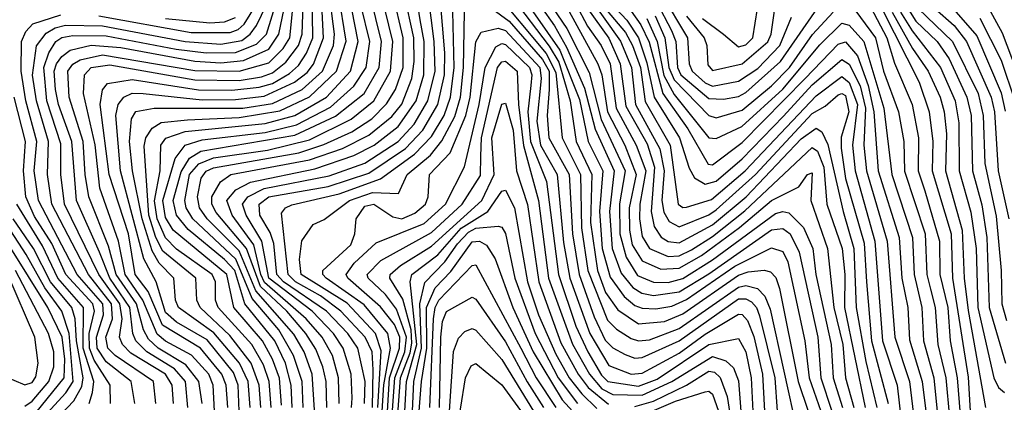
# Model space of a CAD drawing. Extents: x 501367 to 657802, y 482273 to 547541.
# Tile 562 of 656: x 587831 to 590494, y 536799 to 537834. Entities that reach past the tile are written whole.
import ezdxf

# ---------------------------------------------------------------- set-up
doc = ezdxf.new("R2010")
doc.units = 0

msp = doc.modelspace()

# ---------------------------------------------------------------- linework, layer by layer
at = {"layer": '0CON20XD'}
for points in [[(588324.7, 536795), (588316, 536855), (588280.5, 536900.5), (588205.6, 536945.6), (588179.8, 536969.8), (588166.3, 536995), (588146.7, 537065), (588092.4, 537145), (588070.9, 537220.9), (588018.4, 537355), (588008, 537415), (588003, 537505), (587965.1, 537625), (587961.6, 537695), (587975, 537713.6), (587994.3, 537725.7), (588055, 537739.2), (588305, 537697.1), (588424.9, 537695.1), (588505, 537717.7), (588543.9, 537756.1), (588561.6, 537785), (588589.2, 538055)], [(588246.7, 536795), (588243.9, 536845), (588225, 536874.7), (588131.7, 536931.7), (588108.9, 536955), (588101.2, 536975), (588108.4, 537025), (588101.9, 537065), (588045.2, 537145), (587952.3, 537335), (587942, 537415), (587941.9, 537498.1), (587904.5, 537615), (587896, 537705), (587909.9, 537745), (587928.5, 537775), (587945, 537785.9), (587975, 537791.8), (588065, 537790.7), (588254.4, 537754.4), (588335, 537744.3), (588415, 537745.3), (588471.9, 537768.1), (588498.5, 537795), (588551.6, 537968.4)], [(588358, 536775), (588354.4, 536845), (588342.2, 536875), (588296.1, 536926.1), (588225, 536964.3), (588203.3, 536983.3), (588164.2, 537075), (588116, 537145), (588098.6, 537235), (588048.2, 537378.2), (588035.2, 537495.2), (588003.2, 537635), (588006.2, 537685), (588024, 537705), (588075, 537712), (588305, 537671.4), (588425, 537669.7), (588485, 537679.3), (588515, 537690.8), (588550.8, 537719.2), (588585.2, 537764.8), (588594.9, 537795.1), (588601.6, 537985)], [(588393.7, 536785), (588389.5, 536845), (588377.9, 536875), (588320.1, 536945), (588217.2, 537007.2), (588178.2, 537098.2), (588143.5, 537145), (588125.1, 537255), (588072.8, 537415), (588049.1, 537605), (588055, 537644.5), (588068.6, 537661.4), (588135, 537672.5), (588315, 537644.5), (588405, 537643.3), (588478.6, 537651.4), (588515, 537662), (588561.1, 537689), (588585, 537710.5), (588606.4, 537743.6), (588623.5, 537785), (588621.1, 537975)], [(589288.1, 537975), (589425, 537784.2), (589455.3, 537715), (589470.4, 537600.4), (589527.9, 537497.9), (589548.1, 537435), (589539.1, 537315), (589547.5, 537275), (589566, 537246), (589585, 537233.7), (589615, 537230.2), (589705, 537279.1), (589796, 537355), (589945, 537511.5), (589985, 537540.6), (590000.5, 537530.5), (590016.6, 537496.6), (590058.5, 537315), (590087.7, 537215), (590093.5, 537055), (590119.5, 536909.5), (590149.8, 536785)], [(589315.9, 537975), (589456.6, 537776.6), (589486.2, 537705), (589497.1, 537605), (589562.5, 537485), (589574.4, 537425), (589568.2, 537345), (589573.4, 537313.4), (589588.2, 537288.2), (589615, 537273.7), (589695, 537306.3), (589715, 537320.1), (589821.5, 537415), (589975, 537580.8), (590009.5, 537600.5), (590045, 537630.9), (590055, 537634.9), (590065, 537628.8), (590073.4, 537585), (590053.5, 537516.5), (590053.2, 537486.8), (590064.5, 537404.5), (590115, 537229.2), (590121.7, 537125), (590135.3, 536964.7), (590180.3, 536795)], [(588044.7, 537844.7), (588295, 537799.6), (588400.6, 537799.4), (588422.2, 537807.8), (588437.9, 537822.1), (588515, 537946.9)], [(588424.3, 536775), (588421.9, 536845), (588409.2, 536879.2), (588337.7, 536967.7), (588255.2, 537015.2), (588225, 537042), (588200.5, 537125), (588167.2, 537187.2), (588103.3, 537425), (588091.1, 537575), (588097.3, 537605), (588112.9, 537625), (588135, 537635.5), (588165, 537634.7), (588325, 537617.8), (588415, 537618.7), (588492.6, 537627.4), (588574.8, 537665.2), (588608.3, 537691.7), (588625.8, 537714.3), (588652.9, 537785), (588643.9, 537965)], [(589217.7, 537947.7), (589310.9, 537810.9), (589371.3, 537691.3), (589404.1, 537564.1), (589468.6, 537425), (589453.7, 537336.3), (589454.4, 537255), (589471.1, 537191.1), (589502.1, 537142.1), (589545, 537124), (589585, 537123.2), (589625, 537133.5), (589705, 537184.3), (589875, 537310.1), (589895, 537315.6), (589911.6, 537311.6), (589951.5, 537271.5), (589976.3, 537215), (589984.4, 537145), (590025.9, 536955), (590031.7, 536865), (590056.5, 536785)], [(588199.3, 536795), (588192.7, 536855), (588089.7, 536925), (588069.2, 536945), (588063.8, 536975), (588081.8, 537025), (588079.5, 537065), (588017.4, 537145), (587918.2, 537335), (587906.3, 537415), (587909.1, 537505), (587876.5, 537615), (587866.1, 537683.9), (587876.6, 537763.4), (587902.3, 537797.7), (587927.4, 537812.6), (587955, 537819.4), (588055, 537817.8), (588278.8, 537775), (588375, 537768), (588432.1, 537777.9), (588454.4, 537795), (588471.4, 537818.6), (588526.4, 537933.6)], [(588285.9, 536785), (588279.2, 536855), (588249.6, 536889.6), (588174.9, 536935), (588145.3, 536965), (588136.8, 536985), (588128.6, 537055), (588075.1, 537135), (588046.7, 537205), (587985.1, 537345), (587972, 537505), (587936, 537605), (587927.9, 537645), (587924.6, 537695), (587930.9, 537715), (587945, 537735.1), (587967.9, 537752.1), (588024.2, 537765.8), (588105, 537759.2), (588305, 537722.2), (588375, 537717.8), (588436.2, 537723.8), (588505, 537754.7), (588531.7, 537795), (588561, 537935)], [(588454.6, 536785), (588448.8, 536855), (588425.6, 536905), (588356.4, 536986.4), (588261, 537055), (588252.8, 537075), (588248.4, 537135), (588208, 537175), (588189.1, 537209), (588162.4, 537295), (588136.5, 537425), (588127.7, 537505), (588133.8, 537566.2), (588145, 537585.5), (588194.7, 537595.3), (588434.8, 537595.2), (588515, 537607.4), (588594.7, 537645.3), (588650.4, 537695), (588679.9, 537765), (588682.2, 537795), (588667.6, 537915)], [(589113.7, 537913.7), (589255, 537743.3), (589281.6, 537691.6), (589298.7, 537515), (589348.3, 537415), (589350.6, 537270.6), (589368.1, 537155), (589420.9, 537020.9), (589445, 536996.2), (589485, 536971.2), (589505, 536965.3), (589535, 536968.2), (589615, 536998.6), (589775, 537110.7), (589795, 537114.9), (589826.9, 537106.9), (589846.4, 537086.4), (589860.6, 537050.6), (589934.7, 536715)], [(589203.4, 537923.4), (589278, 537818), (589310.4, 537760.4), (589358.6, 537648.6), (589387.7, 537537.7), (589438.8, 537425), (589426, 537315), (589433.2, 537215), (589458.2, 537148.2), (589489.1, 537109.1), (589514, 537094), (589545, 537087.9), (589615, 537097.9), (589695, 537146.3), (589865, 537265.3), (589895, 537269), (589915.1, 537255.1), (589939.1, 537205), (589990, 536975), (589998.5, 536865), (590027.7, 536775)], [(590313.5, 537913.5), (590420.3, 537790.3), (590486, 537636), (590496.4, 537586.4)], [(588483.1, 536785), (588478.4, 536845), (588457, 536905), (588399.8, 536979.8), (588319.1, 537055), (588310.4, 537075), (588307.8, 537135), (588218.1, 537208.1), (588199.1, 537245), (588180.3, 537305), (588168.1, 537491.9), (588172.3, 537515), (588189.3, 537540.7), (588214, 537556), (588285, 537563.5), (588425, 537569.4), (588535, 537588), (588615, 537625.6), (588687.9, 537695), (588714, 537776), (588693, 537905)], [(588511.3, 536785), (588505.8, 536855), (588490.4, 536900.4), (588458.5, 536955), (588367.8, 537055), (588361.1, 537075), (588361.1, 537125), (588351.8, 537145), (588255, 537213.4), (588225, 537244.2), (588202.9, 537295), (588195.8, 537344.2), (588211.2, 537425), (588212.8, 537495), (588226.5, 537513.5), (588278.2, 537531.8), (588495, 537553), (588575, 537574.8), (588660.7, 537625), (588725.9, 537695), (588746.2, 537775), (588721, 537905)], [(588568, 536785), (588565.7, 536845), (588549.7, 536905), (588520.9, 536965), (588439.6, 537065), (588413.2, 537155), (588385, 537185.5), (588286.5, 537266.5), (588255.3, 537305), (588246.3, 537345), (588267.5, 537422.5), (588290.3, 537459.7), (588321.4, 537478.6), (588575, 537522.2), (588685, 537572.8), (588762.4, 537635), (588803.1, 537705), (588809.7, 537775), (588779.2, 537900.7)], [(588597.8, 536785), (588595.1, 536855.1), (588572.1, 536925), (588532, 536995), (588459.6, 537079.6), (588415.9, 537185.9), (588299.6, 537295), (588281.6, 537325), (588277.3, 537345), (588290.6, 537415), (588315.6, 537444.4), (588355, 537460.4), (588501.2, 537481.2), (588615, 537509.3), (588727.9, 537565), (588789.1, 537615), (588833.9, 537695), (588840, 537775), (588809.2, 537905)], [(588628.7, 536778.7), (588622.5, 536875), (588600.8, 536935), (588572.7, 536982.7), (588470.1, 537100.1), (588425, 537208.4), (588338.2, 537295), (588317.5, 537325), (588311.6, 537355), (588321.6, 537405), (588335, 537424.4), (588355, 537433.2), (588586.4, 537473.6), (588653.9, 537496.1), (588729.2, 537530.8), (588783.7, 537566.3), (588823.5, 537606.5), (588847.7, 537645), (588868.4, 537705), (588868.2, 537785), (588840.1, 537905)], [(588661.5, 536785), (588659.9, 536855), (588650.7, 536895), (588632.3, 536942.3), (588605.1, 536985), (588553.8, 537045), (588482.2, 537112.2), (588444.9, 537215), (588362.9, 537312.9), (588350.8, 537335), (588351, 537355), (588374.2, 537395.8), (588402.2, 537415), (588615, 537454.7), (588704.2, 537485.8), (588775, 537521.9), (588837.4, 537572.6), (588864.5, 537605.5), (588891.5, 537675), (588898.5, 537721.5), (588896.7, 537785), (588871.4, 537905)], [(588695.1, 536795), (588693.3, 536865), (588676.8, 536925), (588649.2, 536975), (588606.2, 537025), (588493.2, 537123.2), (588482.9, 537145), (588464.4, 537225), (588405.8, 537305), (588391.6, 537345), (588415.9, 537374.1), (588455.2, 537395), (588629.2, 537430.8), (588735, 537466.4), (588790.3, 537495), (588855, 537545.1), (588903.3, 537615), (588924.5, 537685), (588925.2, 537775), (588914, 537834), (588903.4, 537903.4)], [(588728.5, 536785), (588730.4, 536809.6), (588727.8, 536875), (588706.3, 536945), (588679.7, 536985), (588622.5, 537045), (588505.2, 537135), (588486.2, 537235), (588443.2, 537305), (588434, 537335), (588448.1, 537355), (588492.6, 537377.4), (588667.9, 537412.1), (588765, 537446.4), (588855, 537504.9), (588898.2, 537551.9), (588935.4, 537615), (588954.5, 537695), (588952.1, 537775), (588935.8, 537904.3)], [(588763.9, 536795), (588765.4, 536855), (588745.7, 536945), (588718.7, 536985), (588660.5, 537045), (588544.9, 537125), (588526.7, 537145), (588518.3, 537228.3), (588508.2, 537258.2), (588480.6, 537305), (588478.8, 537335), (588505, 537354.5), (588665, 537382.9), (588775, 537418.5), (588874.5, 537485.5), (588921.3, 537535), (588962, 537605), (588979.7, 537685), (588980.6, 537745), (588968.6, 537895)], [(588785.2, 536785), (588786.9, 536886.9), (588784.1, 536935), (588765.5, 536975), (588699.9, 537045), (588645, 537086.5), (588576.7, 537125), (588557.1, 537145), (588539.2, 537310.8), (588550.3, 537325), (588567, 537333), (588695, 537362.6), (588806.6, 537403.4), (588899.4, 537470.6), (588945, 537518.5), (588979.6, 537575), (588996.4, 537625), (589006.3, 537705), (589001.6, 537895)], [(589163.3, 537895), (589263.1, 537763.1), (589289.4, 537719.4), (589319.9, 537615), (589336.2, 537505), (589378.8, 537415), (589374.7, 537285.3), (589394, 537155), (589415.7, 537095.7), (589449.1, 537049.1), (589505, 537011.5), (589575, 537017.7), (589625, 537037.8), (589775, 537142.9), (589801.7, 537151.7), (589845, 537156.4), (589861.9, 537151.9), (589876.3, 537136.3), (589886.6, 537106.6), (589937.1, 536855), (589963.6, 536775)], [(589185.9, 537905), (589292.1, 537752), (589345, 537618.3), (589369, 537505), (589408.3, 537425), (589399.7, 537315), (589406.3, 537215), (589427.8, 537137.8), (589466.5, 537085), (589495, 537060.4), (589515, 537053.4), (589551.4, 537051.4), (589595, 537059.2), (589635, 537077), (589765, 537167.4), (589865, 537216.5), (589895, 537207), (589908.6, 537178.6), (589954.9, 536965), (589966.2, 536865), (589997.9, 536775)], [(589415, 537896.7), (589473.3, 537833.3), (589505.2, 537785), (589527.5, 537717.5), (589547.6, 537625), (589616.1, 537515), (589642.2, 537432.2), (589656.5, 537406.5), (589685, 537388.9), (589715, 537397.4), (589785, 537457.7), (589896.8, 537573.2), (589975, 537657.8), (590055, 537726.5), (590075, 537714.3), (590104.8, 537655), (590118.7, 537595), (590114.6, 537495), (590121.5, 537425), (590177.2, 537235), (590198.5, 536975), (590237.9, 536855), (590256.9, 536696.9)], [(589566.1, 537905), (589637.1, 537785), (589642.2, 537715), (589649.9, 537695), (589685, 537663.4), (589705, 537654.2), (589775, 537667.9), (589827.3, 537702.7), (589887.5, 537765), (589918.6, 537841.4)], [(590065, 537896.7), (590145.9, 537785), (590167.8, 537695), (590207.8, 537585), (590223, 537505), (590224.5, 537424.5), (590279.9, 537255), (590285.1, 537144.9), (590294.7, 537105), (590307.5, 537055), (590314.4, 536955), (590336.5, 536865), (590346.5, 536756.5)], [(588539.1, 536790.9), (588533.6, 536863.6), (588515.1, 536915.1), (588487.7, 536965), (588410.4, 537055), (588391.5, 537145), (588246.1, 537265), (588225, 537298.8), (588218.6, 537345), (588251.2, 537458.9), (588278.9, 537495), (588325, 537509.5), (588495, 537528.7), (588580, 537550), (588672, 537598), (588735.3, 537654.7), (588768.4, 537705), (588778.5, 537775), (588753.8, 537875)], [(589094.6, 537874.6), (589155, 537830.4), (589245, 537726.5), (589262.8, 537695), (589263.5, 537645), (589258.1, 537575), (589262.4, 537515), (589317, 537415), (589326.1, 537255), (589344.3, 537145), (589385, 537029.6), (589415, 536967), (589435, 536946), (589468.4, 536928.4), (589495, 536918.4), (589515, 536920.2), (589615, 536964.7), (589775, 537078.5), (589795, 537078.5), (589810.2, 537070.2), (589824, 537055), (589832.6, 537032.6), (589873.7, 536865), (589879.7, 536775)], [(589335, 537876.4), (589367, 537817), (589404.2, 537765), (589427.8, 537715), (589444.6, 537594.6), (589498.8, 537495), (589524.7, 537425), (589508.8, 537335), (589507.7, 537295), (589515, 537247.1), (589535, 537214.6), (589585, 537193.7), (589615, 537195.2), (589648.4, 537211.6), (589705, 537247.3), (589792.6, 537317.4), (589975, 537488.5), (589988.6, 537478.6), (590006, 537435), (590014.7, 537335), (590055.6, 537215), (590062.7, 537145), (590062.2, 537055), (590118.4, 536785)], [(589410.4, 537870.5), (589469.5, 537799.5), (589488.6, 537765), (589510, 537705), (589523.3, 537613.3), (589590.6, 537495), (589611.8, 537335), (589625, 537326.2), (589635, 537327.3), (589702.4, 537347.6), (589793.7, 537425), (589985, 537628.4), (590055, 537680.2), (590075, 537664.4), (590096.8, 537605), (590084, 537495), (590090.6, 537425), (590144, 537235), (590165.1, 536965), (590204.9, 536845), (590222.8, 536685)], [(589553.2, 537883.2), (589594.2, 537805), (589605.4, 537775), (589610.1, 537705), (589619.3, 537685), (589695, 537621.1), (589735, 537619.1), (589775, 537626.6), (589795, 537637.4), (589889.2, 537720.8), (589995.8, 537875)], [(589634.4, 537844.4), (589682.1, 537785), (589689.3, 537765), (589692, 537712), (589705, 537697.1), (589785, 537714.7), (589855, 537774.4), (589863.9, 537795), (589873.9, 537865)], [(589678, 537838), (589735, 537795.5), (589775, 537761.3), (589795, 537766.8), (589814.5, 537785), (589827.2, 537865)], [(590124, 537885), (590176.2, 537785), (590197, 537717), (590244.7, 537605), (590262.3, 537515), (590261.2, 537425), (590279, 537371), (590319.1, 537235), (590320, 537145), (590342, 537055), (590347.9, 536965), (590367.2, 536865), (590374.6, 536765)], [(590162.9, 537865), (590263.7, 537665), (590290.7, 537585), (590301.1, 537505), (590299, 537425), (590350.2, 537255), (590354.4, 537135), (590396.8, 536866.8), (590401.7, 536775)], [(590235, 537862.3), (590255, 537830.3), (590312.7, 537775), (590345, 537728.3), (590393.2, 537625), (590404.4, 537575), (590407.9, 537425), (590433.5, 537333.5), (590447.1, 537245), (590453.8, 537055), (590497.7, 536905)], [(590261.7, 537865), (590354.1, 537775), (590423.4, 537635), (590437.5, 537575), (590442, 537445), (590472.4, 537302.4), (590486.2, 537155), (590487.9, 537065), (590500.2, 537020.2)], [(590305.8, 537865.8), (590358.3, 537818.3), (590392.1, 537775), (590459.1, 537625), (590467.4, 537585), (590477.5, 537425), (590506.7, 537295)], [(590452.6, 537865), (590488.8, 537798.8), (590549.3, 537639.3)], [(588142.7, 536795), (588132.6, 536855), (588065, 536907.9), (588041, 536945), (588038.8, 536975), (588057.6, 537035), (588055.9, 537065), (587986.2, 537145), (587881.5, 537345), (587870.3, 537425), (587877.1, 537505), (587848, 537615), (587834.8, 537695), (587836, 537775), (587847.6, 537802.4), (587866.7, 537823.3), (587942, 537848)], [(588225, 537837.4), (588345, 537826.1), (588385, 537828.9), (588415, 537840.4)], [(588800, 536785), (588808.4, 536938.4), (588793.9, 536985), (588716.6, 537066.6), (588592.7, 537145), (588587.8, 537185), (588594.2, 537235.8), (588625, 537280), (588655, 537293.5), (588723, 537345), (588785, 537366.8), (588855.7, 537364.3), (588878.7, 537415), (588941.9, 537468.1), (588973.3, 537506.7), (589007.9, 537572.1), (589023.1, 537625), (589031.5, 537705), (589033.9, 537856.1)], [(589317, 537857), (589395.1, 537715), (589405.3, 537685.3), (589421.2, 537585), (589468.3, 537495), (589498.6, 537415), (589480, 537325), (589480.1, 537265), (589487.3, 537225), (589515, 537181.5), (589565, 537159.1), (589615, 537162), (589675, 537196), (589778.2, 537271.8), (589865, 537345.3), (589938.3, 537381.7), (589962.4, 537415), (589975, 537419.6), (589970.6, 537345), (590016.1, 537215), (590032.9, 537055), (590057.9, 536955), (590064.9, 536864.9), (590087.4, 536785)], [(589485, 537857.5), (589510.9, 537820.9), (589533.5, 537773.5), (589570.6, 537635), (589638.6, 537538.6), (589693.3, 537443.3), (589705, 537441.7), (589785, 537501.6), (589955.4, 537675), (590045, 537768), (590065, 537774.9), (590096.9, 537736.9), (590126.2, 537656.2), (590141.8, 537585), (590153.4, 537425), (590210.3, 537245), (590217.5, 537135), (590233.4, 537055), (590237.7, 536967.7), (590272.1, 536855), (590289.8, 536709.8)], [(589527.8, 537837.8), (589555.7, 537775), (589573.3, 537683.4), (589601.6, 537631.6), (589695, 537514.5), (589715, 537512.5), (589784.5, 537545.5), (589895, 537646.1), (589995, 537766.1), (590055, 537824.6), (590075, 537819.5), (590114.1, 537775), (590168.2, 537595), (590189.7, 537415), (590246.4, 537245), (590250.5, 537145), (590270.9, 537055), (590276, 536965), (590303.4, 536865), (590313.7, 536765)], [(589549.9, 537845), (589575.8, 537785), (589587.2, 537705), (589601.5, 537671.5), (589695, 537574.6), (589715, 537569), (589785, 537589.1), (589865, 537655.3), (589913.2, 537705), (589975.9, 537794.1), (590031.6, 537855)], [(590191.4, 537855), (590246.3, 537756.3), (590288.8, 537695), (590320.5, 537625), (590331.9, 537585), (590337.8, 537525), (590335.5, 537425), (590380.6, 537265), (590385.9, 537135), (590396.8, 537046.8), (590443.7, 536785)], [(590213.7, 537855), (590245, 537804.5), (590321.4, 537705), (590361.6, 537615), (590371, 537555), (590371.8, 537425), (590403.7, 537313.7), (590417.9, 537215), (590422.4, 537055), (590465.9, 536865), (590478.9, 536838.9), (590495, 536825.1)], [(590428.1, 537838.1), (590485.6, 537725), (590522.9, 537615)], [(588811.9, 536775), (588815.6, 536845.6), (588834.1, 536945), (588827.2, 536985), (588762.8, 537062.8), (588660, 537135), (588650.9, 537145), (588651.3, 537155), (588726.3, 537225), (588737.8, 537255), (588741.3, 537295), (588765, 537329.4), (588788.7, 537335), (588840.4, 537300.4), (588865, 537295.6), (588899.7, 537310.3), (588928.7, 537335), (588936.1, 537355), (588939.8, 537415), (588995.6, 537474.4), (589038.1, 537575), (589049.7, 537625), (589065, 537774.4), (589079, 537801), (589125, 537811.8), (589145, 537805.4), (589237.6, 537705), (589241.9, 537675), (589230, 537560), (589239.7, 537495), (589284.9, 537415), (589301.6, 537231.6), (589319.1, 537135), (589373.5, 536985), (589425, 536897.9), (589485, 536874.9), (589515, 536877.1), (589615, 536931.5), (589685, 536982.8), (589775, 537036.8), (589785, 537036.4), (589799.7, 537019.7), (589816.7, 536976.7), (589840.5, 536875), (589845.6, 536775)], [(588825.9, 536774.1), (588831.2, 536865), (588858, 536945), (588859.1, 536975), (588845, 537009.3), (588807.3, 537057.3), (588718.2, 537135), (588714.3, 537145), (588736, 537175), (588795, 537230.2), (588925, 537282.3), (588982.7, 537335), (589034.1, 537435.9), (589073.9, 537605), (589090.3, 537705), (589119.2, 537760.8), (589135, 537770.4), (589145, 537767.3), (589210.4, 537705), (589216.6, 537685), (589213.5, 537656.5), (589205.2, 537585.2), (589213, 537505), (589256.4, 537396.4), (589288.1, 537145), (589335.4, 537004.6), (589367.7, 536935), (589405, 536872.2), (589422.2, 536855), (589505, 536842.3), (589555, 536861.2), (589695, 536955.4), (589775, 536971.6), (589795, 536935.3), (589810, 536865), (589813.7, 536775)], [(588838.3, 536765), (588845.7, 536865), (588873, 536935), (588876.9, 536975), (588850.5, 537050.5), (588820.8, 537090.8), (588773.5, 537135), (588770.9, 537145), (588807.9, 537182.1), (588945, 537258.1), (589028.3, 537335), (589077.5, 537412.5), (589078.8, 537465), (589080, 537515), (589123.1, 537705), (589135, 537720.5), (589145, 537722.2), (589176.9, 537695), (589180.4, 537605), (589194, 537494), (589234.3, 537345), (589261.6, 537135), (589326.3, 536956.3), (589372.3, 536875), (589405.3, 536835.3), (589435, 536819.9), (589515, 536817.9), (589595.2, 536854.8), (589705, 536922.6), (589741, 536911), (589762, 536892), (589775, 536856.7), (589781.8, 536775)], [(588076.5, 536795), (588075.8, 536845), (588032.5, 536912.5), (588020, 536945), (588019.3, 536985), (588033, 537045), (588029, 537065), (587956, 537145), (587918.1, 537228.1), (587871.2, 537301.2), (587847.7, 537355), (587841.3, 537425), (587847, 537505), (587816.2, 537625)], [(588853.8, 536766.2), (588861.3, 536865), (588887.6, 536932.4), (588891.7, 536958.3), (588889.6, 536995), (588867.7, 537077.7), (588832.5, 537135), (588833, 537145), (588860.8, 537169.1), (588945, 537221.4), (589080.8, 537345), (589114.2, 537415), (589108.4, 537515), (589135, 537605.3), (589145, 537608.2), (589165.9, 537535), (589174.6, 537425), (589204.2, 537334.2), (589234.9, 537125), (589295, 536959.8), (589341.6, 536875), (589368.9, 536838.9), (589423.3, 536793.3)], [(588873, 536775), (588877.1, 536855), (588905.7, 536955), (588886.8, 537125), (588891.8, 537145), (588961.7, 537198.3), (589025, 537270.1), (589097.4, 537315), (589135, 537370), (589145, 537373), (589169.8, 537325), (589204.7, 537124.7), (589234.3, 537035), (589281, 536929), (589317.4, 536865), (589351.2, 536821.2), (589392.3, 536782.3)], [(588018.6, 536795), (588028, 536825), (588031.9, 536855), (588002.7, 536945), (588003.5, 537055), (587934.1, 537135), (587892.5, 537222.5), (587823, 537335)], [(587875, 536770), (587951.4, 536865), (587953.1, 536915), (587945.6, 536975), (587906.7, 537055), (587744.7, 537314.7)], [(587864.7, 536725.3), (587956.1, 536823.9), (587976, 536855), (587964.5, 536984.5), (587945.4, 537045), (587898.6, 537108.6), (587848.9, 537198.9), (587775, 537311.7)], [(587889.6, 536710.4), (587977.2, 536802.8), (587998.9, 536841.1), (588002.6, 536865), (587985, 536965), (587980.8, 537025), (587971.9, 537055), (587914.5, 537125), (587868.2, 537215), (587813.4, 537295)], [(588893.3, 536775), (588896.8, 536855), (588918.3, 536945), (588913.6, 537065), (588926.7, 537123.3), (588981.4, 537178.6), (589015, 537227.8), (589045, 537258.8), (589065, 537269.6), (589125, 537275.2), (589135, 537272.8), (589145, 537255.4), (589170.6, 537135), (589225.3, 536985.3), (589287.5, 536865), (589339.7, 536795)], [(588905.2, 536695), (588918, 536855), (588931.9, 536945), (588931.6, 537055), (588955, 537108.1), (588997.3, 537152.7), (589055, 537233.4), (589075, 537235.3), (589093.8, 537223.8), (589117.1, 537187.1), (589164.9, 537054.9), (589219.9, 536935), (589298.3, 536805), (589345, 536754.1)], [(588940.3, 536785), (588950.1, 537025), (588954.7, 537055), (588965, 537075.3), (589055, 537169.4), (589065, 537170.7), (589186.2, 536945), (589228.2, 536865), (589280.9, 536785)], [(587785, 536871.4), (587845, 536846.1), (587865, 536852.3), (587875, 536867.7), (587880.7, 536905), (587872.4, 536975), (587799, 537145)], [(587845, 536787.9), (587865, 536802), (587910.1, 536855), (587923.1, 536895), (587923.8, 536935), (587908.6, 536985), (587820.1, 537155)], [(588966.4, 536785), (588970.1, 536975), (588975, 537017.5), (588985.1, 537044.9), (589055, 537083.5), (589065, 537078), (589145, 536962.7), (589203.7, 536853.6), (589248.1, 536785)], [(588993.8, 536775), (589004.1, 536935.9), (589017.6, 536972.4), (589035, 536990.5), (589055, 536998.5), (589065, 536994), (589135, 536914.5), (589220.8, 536775)], [(589010.1, 536695), (589037.2, 536865), (589052.2, 536897.8), (589065, 536903.8), (589135, 536845.9), (589207.1, 536747.1)], [(589495, 536787.5), (589545, 536801.7), (589634.7, 536845.3), (589695, 536882.8), (589710.5, 536880.5), (589726.2, 536866.2), (589744.5, 536814.5), (589768.1, 536665)], [(589516.6, 536763.4), (589605, 536802), (589685, 536827.1), (589695, 536829), (589705, 536820.9), (589721.1, 536775)]]:
    msp.add_lwpolyline(points, dxfattribs=at)

doc.saveas('drawing.dxf')
